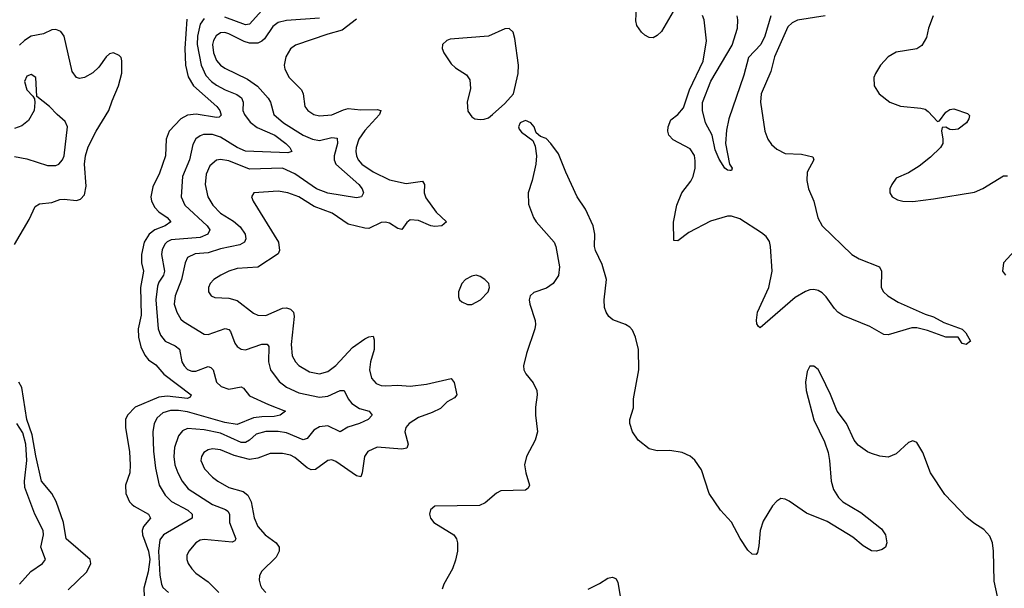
# Model space of a CAD drawing. Header units: inches. Extents: x 1843162 to 1959474, y 907081 to 1016326.
# Tile 481 of 656: x 1912455 to 1917234, y 986450 to 989211. Entities that reach past the tile are written whole.
import ezdxf

# ---------------------------------------------------------------- set-up
doc = ezdxf.new("R2010")
doc.units = ezdxf.units.IN
doc.header["$MEASUREMENT"] = 0
doc.layers.add('B9918', color=7, linetype='Continuous')

msp = doc.modelspace()

# ---------------------------------------------------------------- linework, layer by layer
at = {"layer": 'B9918', "color": 5}
for points, elevation in [([(1913630, 989255.4), (1913570, 989188.3), (1913550, 989186.4), (1913450, 989222.4)], 440), ([(1915626.7, 989250), (1915570, 989154), (1915550, 989133.6), (1915530, 989122.9), (1915510, 989124.5), (1915490, 989135.1), (1915472.7, 989150), (1915450, 989182), (1915445.4, 989205.4), (1915448.7, 989270)], 480), ([(1916364.9, 989230), (1916230, 989208.2), (1916204.7, 989195.3), (1916184.1, 989175.9), (1916118.9, 989030), (1916101.4, 988958.6), (1916054.5, 988850), (1916050.7, 988810), (1916072.6, 988670), (1916086.7, 988630), (1916104.3, 988604.3), (1916130, 988582.8), (1916170, 988561.8), (1916250, 988558.4), (1916304.6, 988544.6), (1916310.2, 988530), (1916278, 988470), (1916275.1, 988430), (1916284.4, 988390), (1916309.6, 988330), (1916328.8, 988248.8), (1916350.6, 988210.6), (1916494, 988070), (1916530, 988049.3), (1916628.4, 988010), (1916638.9, 987990), (1916637.3, 987910), (1916647.7, 987890), (1916668.9, 987870), (1916719.8, 987839.8), (1916850, 987780.9), (1916890, 987767.3), (1916940.3, 987740.3), (1917030, 987707.7), (1917047.7, 987690), (1917070.4, 987650), (1917050, 987634), (1917030, 987639.3), (1917010, 987669.2), (1916950, 987669.8), (1916861.6, 987701.6), (1916810, 987714.7), (1916785.5, 987714.5), (1916670, 987680.4), (1916650, 987681.7), (1916581.7, 987721.7), (1916450, 987774.5), (1916426.9, 987790), (1916410, 987808.2), (1916370, 987864.4), (1916350, 987884.7), (1916330, 987896.3), (1916310, 987900.5), (1916290, 987899.3), (1916270, 987891.8), (1916218.4, 987861.6), (1916050, 987715.1), (1916040.5, 987720.5), (1916033.6, 987733.6), (1916031.5, 987751.5), (1916036.4, 987790), (1916090.7, 987910), (1916107.9, 987990), (1916100.2, 988110), (1916094.1, 988134.1), (1916078.3, 988158.3), (1916056.5, 988176.5), (1915950, 988243.6), (1915910, 988257), (1915890, 988257), (1915807.6, 988232.4), (1915702.2, 988177.8), (1915650, 988137.2), (1915630, 988138), (1915628.2, 988228.2), (1915644.8, 988310), (1915668.6, 988370), (1915712.7, 988427.3), (1915724.1, 988450), (1915733.4, 988490), (1915734, 988526), (1915730, 988551.3), (1915710, 988583.1), (1915627.4, 988627.4), (1915605.7, 988650), (1915600.4, 988670), (1915603.1, 988690), (1915616.3, 988723.7), (1915650, 988750.2), (1915677.3, 988782.7), (1915706.3, 988870), (1915773.3, 989010), (1915788.8, 989108.8), (1915778, 989210), (1915770, 989231.8)], 480), ([(1916101.4, 989230), (1916072.5, 989130), (1916053.1, 989090), (1915993.2, 989026.8), (1915970, 988942), (1915897.6, 988730), (1915885.5, 988674.5), (1915881.3, 988610), (1915901, 988510), (1915912.7, 988490), (1915910, 988478), (1915902, 988478), (1915890, 988479.3), (1915877.2, 988490), (1915850, 988534), (1915830, 988579.3), (1915816.9, 988650), (1915784.2, 988710), (1915769.5, 988769.5), (1915768.6, 988808.6), (1915810, 988913), (1915913.6, 989086.4), (1915939, 989170), (1915941.5, 989210), (1915937.9, 989230)], 460), ([(1916889.2, 989230), (1916865.8, 989170), (1916855.9, 989124.1), (1916834.5, 989085.5), (1916810, 989069.7), (1916710, 989053.7), (1916670, 989029.7), (1916633.7, 988990), (1916608.4, 988950), (1916601.3, 988930), (1916602.4, 988890), (1916626.4, 988850), (1916679.3, 988810), (1916730, 988790.2), (1916830, 988781.6), (1916850, 988776.1), (1916865.2, 988765.2), (1916910, 988716), (1916920.1, 988719.9), (1916950, 988761.1), (1916970, 988775.3), (1916990, 988777.1), (1917055.9, 988755.9), (1917065.4, 988745.4), (1917062.4, 988730), (1917050.3, 988710), (1917010, 988679.7), (1916984.6, 988675.4), (1916970, 988676.8), (1916950, 988688.2), (1916933.2, 988686.8), (1916929.3, 988670.7), (1916936.5, 988630), (1916935.2, 988610), (1916924.7, 988590), (1916876.9, 988543.1), (1916821, 988499), (1916770, 988466.9), (1916710, 988440.7), (1916688, 988410), (1916679.1, 988390), (1916678, 988370), (1916690.8, 988350), (1916716.5, 988336.5), (1916742, 988330), (1916790, 988328), (1916890, 988341.3), (1917090, 988374), (1917130, 988391.3), (1917230, 988453.1), (1917250, 988453)], 520), ([(1913266.4, 989213.6), (1913256.5, 989070), (1913260.3, 988990), (1913272.6, 988932.6), (1913298.6, 988890), (1913411, 988790), (1913426.8, 988770), (1913433.1, 988746.9), (1913422.4, 988737.6), (1913410, 988735.4), (1913311.7, 988751.7), (1913270, 988747.5), (1913237.6, 988730), (1913180.9, 988670), (1913165.7, 988630), (1913163, 988550), (1913133.8, 988466.2), (1913100.4, 988399.6), (1913091.2, 988350), (1913094.2, 988330), (1913110, 988298.4), (1913130, 988278.4), (1913171.1, 988250), (1913187.9, 988230), (1913160.3, 988210), (1913110, 988190.3), (1913082.9, 988170), (1913059, 988130), (1913045.4, 988070), (1913046, 988030), (1913056.1, 987990), (1913041.5, 987910), (1913044.2, 987775.8), (1913030.1, 987710), (1913032.1, 987670), (1913042.8, 987622.8), (1913061.4, 987581.4), (1913079.3, 987559.3), (1913114.8, 987534.8), (1913154.8, 987490), (1913287.7, 987390), (1913282.6, 987377.4), (1913269.2, 987370.8), (1913170, 987382.7), (1913130, 987378.2), (1913015.5, 987330), (1912977.2, 987290), (1912968.8, 987270), (1912968, 987230), (1912988.1, 987111.9), (1912991.2, 987050), (1912988.8, 987010), (1912968.7, 986950), (1912969.2, 986910), (1912988.4, 986870), (1912998.9, 986858.9), (1913010, 986848.6), (1913080.2, 986810), (1913089.1, 986790), (1913055.3, 986750), (1913048.7, 986730), (1913051.3, 986710), (1913079.9, 986630), (1913085.6, 986590), (1913078.7, 986530), (1913057.3, 986450), (1913059.4, 986410)], 420), ([(1913350, 989216.4), (1913331.1, 989188.9), (1913318.2, 989130), (1913316.1, 989090), (1913335.6, 988990), (1913358.9, 988938.9), (1913385.3, 988910), (1913410, 988892.5), (1913452.2, 988870), (1913508, 988848), (1913531.8, 988831.8), (1913539.2, 988810), (1913538.5, 988770), (1913545.6, 988750), (1913572.9, 988712.9), (1913607.2, 988687.2), (1913694, 988650), (1913747, 988610), (1913766.7, 988590), (1913775.5, 988570), (1913756.1, 988563.9), (1913550, 988572.6), (1913510, 988590), (1913430, 988640.4), (1913390, 988653.6), (1913346.6, 988653.4), (1913330, 988647.3), (1913310, 988631.8), (1913295.6, 988604.4), (1913279.4, 988530), (1913244.6, 988450), (1913238, 988350), (1913256.6, 988310), (1913365, 988210), (1913377.8, 988190), (1913368.5, 988170), (1913330, 988152.8), (1913190, 988141.1), (1913170, 988132.7), (1913159.1, 988120.9), (1913146, 988094), (1913142.6, 988070), (1913157.6, 987990), (1913153, 987970), (1913130, 987935.9), (1913122.9, 987917.1), (1913114.8, 987850), (1913127.4, 987710), (1913138.6, 987678.6), (1913160.2, 987650), (1913210, 987628), (1913230, 987611.1), (1913242.4, 987550), (1913252.6, 987530), (1913270, 987511.8), (1913290, 987505), (1913310, 987504.3), (1913370, 987526.4), (1913382.2, 987522.2), (1913394, 987510), (1913410.1, 987450.1), (1913432, 987430), (1913470, 987417.3), (1913530, 987428.9), (1913541.8, 987421.8), (1913570, 987384.7), (1913662.2, 987342.2), (1913745.5, 987310), (1913719.3, 987290), (1913690, 987283.7), (1913630, 987283), (1913590, 987277.5), (1913510, 987245), (1913450, 987255.2), (1913270, 987306.8), (1913226.3, 987313.7), (1913186.3, 987313.7), (1913150, 987302.2), (1913121.7, 987278.3), (1913106.9, 987250), (1913101, 987210), (1913104.2, 987115.8), (1913113.3, 987033.3), (1913132.3, 986950), (1913161.6, 986901.6), (1913191.1, 986871.1), (1913270.9, 986830), (1913292.4, 986810), (1913291.1, 986790), (1913153.2, 986710), (1913135.4, 986684.6), (1913128.9, 986631.1), (1913134.5, 986514.5), (1913142.4, 986470), (1913150, 986454.3), (1913176.5, 986430)], 440), ([(1913910, 989218.4), (1913750, 989206.1), (1913710, 989196.9), (1913682.9, 989177.1), (1913643, 989117), (1913630, 989105.6), (1913610, 989097.3), (1913570, 989096.9), (1913544.8, 989104.8), (1913470, 989142.3), (1913450, 989147.8), (1913430, 989146.9), (1913407.6, 989132.4), (1913395.4, 989110), (1913390.6, 989090), (1913395.4, 989050), (1913410, 989013), (1913430, 988989.5), (1913450, 988975.6), (1913561.2, 988921.2), (1913608.6, 988888.6), (1913661.3, 988830), (1913671.8, 988810), (1913688.4, 988750), (1913735.4, 988710), (1913830, 988650.1), (1913875.8, 988630), (1913910, 988624.8), (1913970, 988638), (1913995.1, 988635.1), (1913997, 988610), (1913980.6, 988550), (1913980.7, 988530), (1913989.5, 988510), (1914101.5, 988410), (1914117.8, 988390), (1914123.1, 988370), (1914113.4, 988350), (1914090, 988345), (1913950, 988368.4), (1913895.8, 988390), (1913790, 988461.5), (1913730, 988489.4), (1913570, 988485.1), (1913470, 988525.4), (1913430, 988532.2), (1913410, 988528.3), (1913378.4, 988501.6), (1913359.5, 988460.5), (1913355.1, 988410), (1913367.5, 988350), (1913392.4, 988310), (1913430, 988271.5), (1913492.6, 988232.6), (1913525.1, 988205.1), (1913549.4, 988170), (1913553.2, 988146.8), (1913546.7, 988130), (1913522.6, 988117.4), (1913430, 988098.1), (1913370, 988079.4), (1913306.6, 988073.4), (1913270, 988055.7), (1913257.4, 988030), (1913240.4, 987950), (1913209, 987870), (1913205.2, 987830), (1913217.8, 987790), (1913236.8, 987756.8), (1913250, 987744.6), (1913350, 987683.5), (1913370, 987682.5), (1913451.4, 987711.4), (1913470, 987705.8), (1913477.2, 987697.2), (1913499.6, 987639.6), (1913510, 987624.6), (1913530, 987611.5), (1913550, 987608.3), (1913630, 987635.3), (1913655.3, 987635.3), (1913663.7, 987623.7), (1913662.5, 987550), (1913671.4, 987511.4), (1913714.4, 987454.4), (1913750, 987426.4), (1913810, 987399.6), (1913910, 987378.3), (1913950, 987382.9), (1914010, 987411.1), (1914030, 987410.3), (1914048.6, 987370), (1914066.6, 987346.6), (1914103.6, 987323.6), (1914150.8, 987310), (1914166, 987290), (1914146.7, 987270), (1914104.9, 987250), (1914047.3, 987232.7), (1914010, 987209.8), (1913950, 987238.5), (1913910, 987233.7), (1913882.6, 987217.4), (1913850, 987176.8), (1913830, 987171.3), (1913750, 987204.7), (1913710, 987210.7), (1913650, 987210.7), (1913602, 987198), (1913570, 987168.6), (1913550, 987157.2), (1913530, 987158.4), (1913430, 987203.2), (1913350, 987219.2), (1913270, 987225.4), (1913244.9, 987215.1), (1913225, 987190), (1913206.6, 987133.4), (1913203.4, 987090), (1913208.4, 987050), (1913222.5, 987010), (1913243, 986970), (1913272.6, 986932.6), (1913390, 986857.5), (1913453.1, 986833.1), (1913464.6, 986824.6), (1913472.6, 986810), (1913473, 986770), (1913503.9, 986690), (1913498.7, 986681.3), (1913485.6, 986674.4), (1913350, 986686.8), (1913330, 986683.1), (1913310.3, 986670), (1913276, 986630), (1913265.2, 986610), (1913265.2, 986590), (1913271.7, 986570), (1913290, 986544.2), (1913310, 986524), (1913370, 986482), (1913421.1, 986430)], 460), ([(1914090, 989213.5), (1914020.7, 989159.3), (1913950, 989140.9), (1913792.8, 989087.2), (1913770, 989069.7), (1913746, 989030), (1913738.5, 988990), (1913741.5, 988970), (1913762.7, 988930), (1913822.4, 988870), (1913830.2, 988850), (1913838.6, 988790), (1913852.9, 988770), (1913882.4, 988750), (1913910, 988743.2), (1913970, 988748.9), (1914026.3, 988773.7), (1914050, 988779.3), (1914110, 988773.3), (1914190, 988774.8), (1914208.2, 988770), (1914201.7, 988750), (1914130, 988672.8), (1914101.4, 988630), (1914087.3, 988590), (1914086, 988570), (1914088.9, 988550), (1914098.1, 988530), (1914115.2, 988510), (1914170, 988471.3), (1914250, 988433.9), (1914330, 988416.1), (1914410, 988426), (1914419.7, 988410), (1914418.6, 988370), (1914426, 988346), (1914476.8, 988276.8), (1914526.4, 988230), (1914504, 988210), (1914470, 988207), (1914449.7, 988210), (1914390, 988236), (1914350, 988238.4), (1914334.1, 988225.9), (1914310, 988192.3), (1914290, 988196.2), (1914250, 988222), (1914230, 988228.3), (1914210, 988226.3), (1914150, 988196.8), (1914130, 988198), (1914050, 988218.3), (1913971.1, 988271.1), (1913883.5, 988303.5), (1913810, 988350.5), (1913755.6, 988370), (1913710, 988377.9), (1913591, 988370), (1913580.3, 988350), (1913587.6, 988330), (1913710.9, 988130.9), (1913715.6, 988090), (1913710, 988074.7), (1913610.8, 988009.2), (1913510, 988002.3), (1913470.4, 987990), (1913430.3, 987970), (1913397, 987950), (1913379.5, 987930), (1913370.4, 987910), (1913370.4, 987890), (1913384, 987870), (1913402.4, 987862.4), (1913470, 987858.5), (1913510, 987846.8), (1913590, 987785.4), (1913610, 987776.5), (1913650, 987775), (1913730, 987809.5), (1913750, 987811.9), (1913770, 987805.4), (1913784.1, 987790), (1913787.1, 987770), (1913772.9, 987632.9), (1913777.9, 987577.9), (1913792.8, 987550), (1913810, 987532), (1913861.7, 987501.7), (1913910, 987490.8), (1913950, 987502), (1913990, 987532.5), (1914070, 987618.5), (1914130, 987660.5), (1914150, 987671.3), (1914170, 987674.9), (1914175.9, 987655.9), (1914175.2, 987610), (1914158.4, 987550), (1914153.4, 987510), (1914162.7, 987470), (1914184.7, 987444.7), (1914210, 987434.6), (1914230, 987432.6), (1914290, 987435.6), (1914350, 987431.3), (1914430, 987440.4), (1914548.9, 987468.9), (1914563.2, 987450), (1914576.9, 987390), (1914564.8, 987375.2), (1914530, 987355.3), (1914496.9, 987323.1), (1914457, 987303), (1914390, 987279.1), (1914345, 987250), (1914329.4, 987230), (1914324.3, 987210), (1914340.2, 987150), (1914334, 987130), (1914310, 987125.6), (1914190, 987134.8), (1914145.3, 987114.7), (1914127.7, 987090), (1914117.1, 987010), (1914110, 986991.8), (1914090, 986995.5), (1913990, 987066.3), (1913970, 987073.5), (1913950, 987070.8), (1913890, 987027.3), (1913870, 987024.9), (1913850, 987034.4), (1913790, 987085.8), (1913770, 987095.8), (1913730, 987105.3), (1913670, 987104.9), (1913610, 987081.1), (1913570, 987076.1), (1913495.1, 987095.1), (1913430, 987121.8), (1913390, 987127), (1913370, 987122), (1913349, 987110), (1913336.5, 987090), (1913334, 987070), (1913352, 987030), (1913390, 986990.2), (1913417.2, 986970), (1913470, 986939.2), (1913539.4, 986919.4), (1913562.1, 986902.1), (1913578, 986870), (1913592.7, 986792.7), (1913611, 986750), (1913646.5, 986710), (1913700.2, 986670), (1913714.3, 986650), (1913714, 986630), (1913699.5, 986600.5), (1913628.8, 986531.2), (1913618.5, 986510), (1913617.6, 986490), (1913624.1, 986464.1), (1913630.2, 986450), (1913650.1, 986430.1)], 480), ([(1912430, 988119.3), (1912500, 988240), (1912530, 988304), (1912550, 988317.1), (1912610, 988323.1), (1912650, 988337.4), (1912670, 988339.6), (1912730, 988333.1), (1912750, 988338.7), (1912770, 988360.5), (1912777.1, 988402.9), (1912769.5, 988510), (1912773.9, 988550), (1912787.2, 988592.8), (1912825.4, 988670), (1912888.1, 988770), (1912902.9, 988817.1), (1912934.3, 988890), (1912951.2, 988951.2), (1912950.8, 989010.8), (1912946.6, 989026.6), (1912937.3, 989037.3), (1912910, 989049.7), (1912890, 989045.1), (1912873.7, 989030), (1912839.1, 988980.9), (1912810, 988951.9), (1912770, 988929.8), (1912745.5, 988925.5), (1912729.8, 988929.8), (1912710, 988959.5), (1912670.5, 989130), (1912654, 989154), (1912630, 989163.7), (1912610, 989161.8), (1912570, 989142.2), (1912510, 989129.9), (1912478, 989110), (1912453.3, 989086.7)], 420), ([(1912430, 988547.2), (1912490, 988535.5), (1912590, 988502.5), (1912630, 988503.2), (1912644.2, 988510), (1912662.5, 988530), (1912671.1, 988550), (1912687.1, 988690), (1912676.1, 988716.1), (1912635.8, 988750), (1912598.9, 988790), (1912538, 988838), (1912532.3, 988930), (1912510, 988944.2), (1912490, 988936.3), (1912478.3, 988910), (1912489, 988870), (1912518.8, 988838.8), (1912526.4, 988826.4), (1912528.8, 988808.8), (1912524.5, 988770), (1912498.1, 988721.9), (1912465.3, 988694.7), (1912430, 988682.3)], 440), ([(1917201.5, 986410), (1917185.1, 986485.1), (1917182.5, 986630), (1917176.8, 986670), (1917163.5, 986703.5), (1917135.3, 986735.3), (1917086.2, 986766.2), (1917053.2, 986793.2), (1916945.7, 986905.7), (1916875.6, 987010), (1916839.5, 987110), (1916810, 987157.2), (1916790, 987166.6), (1916770, 987158.4), (1916710, 987102.4), (1916670, 987086.6), (1916630, 987091.3), (1916590, 987104.2), (1916570, 987113.3), (1916525.6, 987145.6), (1916506.3, 987170), (1916467.6, 987250), (1916422.3, 987310), (1916390.6, 987390.6), (1916344.6, 987484.6), (1916330, 987512.7), (1916310, 987529.3), (1916290, 987529), (1916277.6, 987502.4), (1916269.1, 987450.9), (1916272.9, 987410), (1916310, 987267.7), (1916361.4, 987161.4), (1916378.9, 987110), (1916386.5, 987070), (1916393.4, 986970), (1916404.9, 986930), (1916430, 986890.3), (1916450, 986870.3), (1916538.6, 986818.6), (1916638, 986738), (1916658, 986710), (1916664.9, 986670), (1916657.3, 986650), (1916642, 986638), (1916614, 986630), (1916590, 986632), (1916550, 986656.2), (1916499.1, 986699.1), (1916374.1, 986774.1), (1916274.2, 986814.3), (1916190, 986872.6), (1916170, 986883), (1916150, 986885.6), (1916130, 986873.6), (1916108.4, 986850), (1916064.5, 986775.5), (1916049.1, 986730), (1916043, 986657), (1916035.8, 986624.2), (1916030, 986614), (1916010, 986615.1), (1915990, 986635.6), (1915951.4, 986691.4), (1915910, 986771.3), (1915856.9, 986830), (1915802, 986910), (1915765.2, 987025.2), (1915732.4, 987072.4), (1915710, 987091.2), (1915670, 987109.7), (1915610, 987118.7), (1915550, 987117.4), (1915510, 987126.9), (1915456.3, 987170), (1915430, 987209.5), (1915416.8, 987250), (1915416, 987270), (1915434.1, 987325.9), (1915433.8, 987370), (1915460.8, 987510), (1915458.4, 987610), (1915444.8, 987670), (1915430, 987703.5), (1915417.2, 987717.2), (1915396.2, 987730), (1915334, 987754), (1915314.7, 987770), (1915301.1, 987790), (1915294.1, 987814.1), (1915292.7, 987850), (1915302.8, 987950), (1915282.6, 988022.6), (1915249.8, 988090), (1915245.6, 988110), (1915246.6, 988170), (1915239.3, 988210), (1915201.4, 988290), (1915161.6, 988350), (1915105.7, 988470), (1915070, 988559), (1915033.2, 988610), (1915010, 988633.2), (1914983.2, 988643.2), (1914962, 988662), (1914952.3, 988690), (1914936, 988710), (1914910, 988720.7), (1914901.3, 988718.7), (1914884.9, 988710), (1914876.3, 988690), (1914879.9, 988679.9), (1914890, 988664), (1914944.9, 988624.9), (1914956.7, 988596.7), (1914964.2, 988550), (1914960.9, 988510), (1914942.3, 988430), (1914922.3, 988370), (1914924.9, 988315.1), (1914949.2, 988250), (1914961.5, 988230), (1915048.9, 988130), (1915056.5, 988110), (1915074.6, 988010), (1915070, 987968.7), (1915044, 987930), (1915012.8, 987907.2), (1914950, 987885.6), (1914932.7, 987870), (1914928, 987850), (1914930.5, 987829.5), (1914957.3, 987750), (1914958.5, 987730), (1914955.8, 987710), (1914914.7, 987590), (1914900.8, 987530), (1914902.7, 987510), (1914911.2, 987491.2), (1914947.9, 987447.9), (1914964.5, 987410), (1914966.7, 987390), (1914958, 987330), (1914958.4, 987290), (1914968.3, 987210), (1914956.2, 987170), (1914915.2, 987090), (1914905.5, 987050), (1914910.9, 987010), (1914930.2, 986950), (1914923.1, 986936.9), (1914910, 986926.3), (1914790, 986922.6), (1914770, 986911.6), (1914715, 986865), (1914687.3, 986852.7), (1914470.4, 986849.6), (1914448.9, 986831.1), (1914444.4, 986810), (1914448.4, 986790), (1914465.5, 986770), (1914561.6, 986710), (1914575.8, 986690), (1914580.3, 986670), (1914579.7, 986630), (1914570, 986586.6), (1914555.1, 986544.9), (1914514.3, 986470), (1914505.9, 986445.9)], 520), ([(1917322, 988130), (1917230.8, 988030), (1917226, 987990), (1917241, 987970)], 520), ([(1912690, 986443), (1912781.2, 986530), (1912799.4, 986570), (1912796.5, 986590), (1912680.8, 986690), (1912667.6, 986770), (1912631.7, 986871.7), (1912610, 986909.9), (1912560.1, 986970), (1912532.7, 987092.7), (1912515.3, 987195.3), (1912489.3, 987270), (1912464.9, 987424.9), (1912450.5, 987450.5)], 420), ([(1912453.7, 986470), (1912508.3, 986531.7), (1912565.1, 986570), (1912579.1, 986590), (1912556.8, 986650), (1912570.5, 986710), (1912568.4, 986730), (1912528.2, 986810), (1912479.7, 986939.7), (1912477.5, 986970), (1912488.8, 987071.2), (1912484.7, 987150), (1912470, 987204.7), (1912441.3, 987250)], 440), ([(1915214.5, 986445.5), (1915270, 986473.2), (1915310, 986499.1), (1915330, 986504), (1915340.9, 986500.9), (1915350, 986496.4), (1915358.7, 986478.7), (1915372.7, 986392.7)], 520)]:
    msp.add_lwpolyline(points, dxfattribs=dict(at, elevation=elevation))
at = {"layer": 'B9918', "color": 5, "elevation": 520}
for points in [[(1914830, 989167.3), (1914810, 989166), (1914730, 989130.8), (1914544.2, 989115.8), (1914527.7, 989110), (1914506.4, 989090), (1914505.3, 989070), (1914513.4, 989050), (1914550, 988996.4), (1914570, 988976.5), (1914623.5, 988943.5), (1914639.1, 988919.1), (1914643.2, 988876.8), (1914626.7, 988810), (1914630, 988766), (1914650, 988738.8), (1914664.7, 988730), (1914690, 988725.5), (1914710, 988727.7), (1914730, 988734.8), (1914750, 988750.8), (1914810, 988804), (1914851.5, 988850), (1914874.5, 988950), (1914875.3, 988990), (1914858.9, 989118.9), (1914849.7, 989149.7)], [(1914670, 987969.6), (1914650, 987965.6), (1914619.1, 987950), (1914600.5, 987930), (1914584.9, 987890), (1914585.5, 987865.5), (1914590.4, 987850.4), (1914600.3, 987840.3), (1914628.5, 987828.5), (1914650, 987828.7), (1914691.8, 987850), (1914729.3, 987890), (1914736, 987910), (1914732, 987930), (1914712.3, 987950), (1914690, 987964.5)]]:
    msp.add_lwpolyline(points, close=True, dxfattribs=at)

doc.saveas('drawing.dxf')
